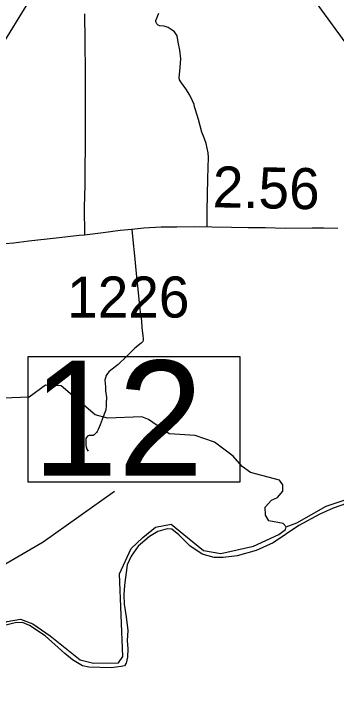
# Model space of a CAD drawing. Extents: x 2290615 to 2522933, y 819489 to 1012715.
# Drawn here: x 2360649 to 2364573, y 872595 to 880969 of the extents above; entities that cross this region are included whole.
import ezdxf

# ---------------------------------------------------------------- set-up
doc = ezdxf.new("R2010")
doc.units = 0
for name, color, linetype in [('Exist Boundary Political CountyLine', 7, 'Continuous'), ('Exist Hydrographic Creek Single Shore', 7, 'Continuous'), ('Exist Hydrographic Misc Water Feature', 7, 'Continuous'), ('Exist Road Non-System Type 51', 7, 'Continuous'), ('Exist Road Primary Interstate Divided Center Attributed', 7, 'Continuous'), ('Exist Road Primary Interstate Structure Standard Bridge Number Label', 7, 'Continuous'), ('Exist Road Secondary Mileage Hundredths English Label', 7, 'Continuous'), ('Exist Road Secondary Type 51 Attributed', 7, 'Continuous'), ('Exist Road Secondary Type 51 Number Label', 7, 'Continuous')]:
    doc.layers.add(name, color=color, linetype=linetype)

msp = doc.modelspace()

# ---------------------------------------------------------------- linework, layer by layer
at = {"layer": 'Exist Boundary Political CountyLine'}
for points in [[(2364697.2, 875004.5), (2364535.2, 874946), (2364373.2, 874873.9), (2364116.7, 874734.4), (2363803.9, 874525), (2363596.9, 874430.4), (2363366.3, 874364.9), (2363196.5, 874344.9), (2363088.5, 874344.9), (2362940, 874385.4), (2362791.5, 874489), (2362658.7, 874621.8), (2362573.2, 874689.3), (2362514.7, 874693.8), (2362402.2, 874662.3), (2362298.7, 874603.8), (2362163.7, 874482.2), (2362078.2, 874360.6), (2362028.7, 874257.1), (2361995, 874010.6), (2361988.4, 873892.5), (2361991.9, 873778.6), (2362017.5, 873624.4), (2362035.5, 873457.8), (2362029.1, 873335.3), (2362036.4, 873235.3), (2362031.6, 873131.3), (2362016.5, 873061), (2361996.9, 873026.8), (2361955, 873018.5), (2361835.2, 873003), (2361563.1, 873011.7), (2361483.1, 873026.8), (2361362.8, 873099.8), (2361268.3, 873176.4), (2361029.8, 873392.5), (2360840.8, 873518.6), (2360755.3, 873554.6)], [(2360755.3, 873554.6), (2360665.3, 873550.1), (2360550.5, 873520.9)]]:
    msp.add_lwpolyline(points, dxfattribs=at)
at = {"layer": 'Exist Hydrographic Creek Single Shore'}
msp.add_lwpolyline([(2365533.5, 879155.9), (2365320.5, 879619.8), (2365073.4, 880082.4), (2364115.4, 881405.4), (2364028.4, 881710.3)], dxfattribs=at)
at = {"layer": 'Exist Hydrographic Misc Water Feature'}
for points in [[(2363962.4, 874719.4), (2363928.4, 874760.6), (2363753.5, 874792.9), (2363711.4, 874860), (2363709.4, 874958.5), (2363783.4, 875043.6), (2363858.5, 875076.2), (2363924.5, 875154.3), (2363923.5, 875229.9), (2363880.4, 875287.2), (2363529.4, 875381.1), (2363428.5, 875455.7), (2363319.4, 875579.3), (2363092.4, 875750.5), (2362857.4, 875832.8), (2362541.4, 875852.6), (2362289.4, 876026.2), (2362205.3, 876058.9), (2361789.5, 876045), (2361638.4, 876084.9), (2361226.4, 876438.8), (2361034.3, 876444.2), (2360836.4, 876298.2), (2360519.4, 876288.5)], [(2363962.4, 874719.4), (2364092.1, 874770.1), (2364450.7, 874971.2), (2364707.4, 875056.8), (2365215.3, 875132.9)], [(2361922.6, 873061.3), (2361974.2, 873140.1), (2361936.3, 874147.3), (2362078.8, 874455.5), (2362220, 874588.7), (2362371.4, 874715.7), (2362565.6, 874751), (2362827.8, 874537.7), (2362958.8, 874432.4), (2363170, 874393.7), (2363565.2, 874484.7), (2363872.4, 874627), (2363954.4, 874686.2), (2363962.4, 874719.4)], [(2358957.9, 872736.5), (2359161.6, 872633.2), (2359282.4, 872595.2), (2359566.3, 872644.1), (2359683.1, 872833), (2359880, 873112.9), (2360071.5, 873267.8), (2360414.4, 873496.8), (2360569.2, 873567.5), (2360730.9, 873596), (2360879.6, 873536.9), (2361093.5, 873393.5), (2361456.1, 873101.4), (2361619.7, 873059.9), (2361922.6, 873061.3)]]:
    msp.add_lwpolyline(points, dxfattribs=at)
at = {"layer": 'Exist Road Non-System Type 51'}
for points in [[(2361507.9, 880969.1), (2361515.1, 880637.6), (2361518.5, 880248.6), (2361516.8, 879724.1), (2361516.8, 879293.4), (2361511.6, 879137.1), (2361511.6, 878881.8), (2361506.4, 878614.4), (2361508.1, 878273)], [(2363002.2, 878371.8), (2363002.2, 878563.7), (2363011.1, 878962.3), (2363017, 879222.1), (2363014, 879275.3), (2363002.2, 879331.4), (2362989.4, 879388.6), (2362964.6, 879456.5), (2362937.3, 879526.3), (2362896, 879679.8), (2362860.6, 879797.9), (2362848.8, 879833.3), (2362842.9, 879862.8), (2362825.2, 879910.1), (2362792.7, 879978), (2362742.5, 880054.8), (2362689.4, 880125.6), (2362665.8, 880164), (2362662.9, 880193.5), (2362665.8, 880229), (2362671.7, 880314.6), (2362680.6, 880420.9), (2362668.8, 880524.2), (2362648.1, 880624.6), (2362636.3, 880698.4), (2362603.8, 880748.6), (2362577.3, 880769.3), (2362525.6, 880800.5), (2362476.9, 880816.5), (2362423.8, 880822.4), (2362406.7, 880831.9), (2362389.2, 880844.8), (2362377.2, 880868.8), (2362379.1, 880888.1), (2362389.2, 880916.7), (2362402.1, 880948.1), (2362415.9, 880975.8)], [(2362086.6, 878341.3), (2362096.9, 878215.9), (2362117.6, 878021.2), (2362139.7, 877805.8), (2362155.9, 877649.4), (2362170.7, 877493), (2362183.9, 877366.1), (2362201.6, 877227.5), (2362209, 877143.4), (2362219.3, 877051.9), (2362225.2, 877010.6), (2362223.7, 876994.4), (2362219.3, 876978.1), (2362198.7, 876957.5), (2362122.4, 876897.1), (2362021.5, 876795.9), (2361918.8, 876698.8), (2361809.9, 876613.5), (2361790.2, 876588.6), (2361774, 876563.6), (2361766.7, 876535.5), (2361757.8, 876504.6), (2361760.8, 876466.2), (2361763.7, 876424.9), (2361766.7, 876377.7), (2361776.1, 876296.5), (2361773.3, 876225.3), (2361772.8, 876195.2), (2361767.4, 876145.2), (2361755.8, 876111.1), (2361738.5, 876060.8), (2361700.2, 875963.2), (2361674.1, 875903.2), (2361663.6, 875878.8), (2361654.9, 875866.6), (2361628, 875838.8), (2361615.8, 875833.6), (2361600.1, 875830.9), (2361582.7, 875830.9), (2361565.3, 875831.8), (2361554.9, 875829.2), (2361544.5, 875823.1), (2361532.3, 875809.2), (2361526.2, 875796.1), (2361523.6, 875780.5), (2361524.5, 875750.9), (2361525.3, 875716.1), (2361529.7, 875694.3), (2361536.6, 875664.7), (2361554, 875640.3)]]:
    msp.add_lwpolyline(points, dxfattribs=at)
at = {"layer": 'Exist Road Primary Interstate Divided Center Attributed'}
msp.add_lwpolyline([(2359354.4, 878069.2), (2359426.5, 878342.4), (2359541.4, 878687.3), (2359694.9, 879094.6), (2359818, 879372.2), (2359993.6, 879725.3), (2360114.3, 879958.5), (2360209.7, 880124.3), (2360308.8, 880275.4), (2360538.6, 880638.4), (2360780.8, 881027.6), (2361055.3, 881466.9), (2361346.1, 881924.9), (2361925.2, 882862.8), (2362383.1, 883592.3), (2363024.8, 884596.3), (2363306.3, 885039.7), (2363437.3, 885262.5)], dxfattribs=at)
at = {"layer": 'Exist Road Primary Interstate Structure Standard Bridge Number Label'}
msp.add_lwpolyline([(2360823.1, 876794.4), (2363399.6, 876794.4), (2363399.6, 875265.2), (2360823.1, 875265.2)], close=True, dxfattribs=at)
msp.add_lwpolyline([(2358610.8, 873142), (2361005.2, 874538.7), (2361875.9, 875155.4)], dxfattribs=at)
at = {"layer": 'Exist Road Secondary Type 51 Attributed'}
msp.add_lwpolyline([(2364593.7, 878351.6), (2364423.6, 878357.2), (2364279.8, 878355.8), (2363956.4, 878354.7), (2363708.2, 878359.7), (2363500.3, 878361.2), (2363300.3, 878366.8), (2363060.3, 878370), (2362844.3, 878373.3), (2362631.8, 878368.9), (2362441.3, 878370.2), (2362229.9, 878357.2), (2362086.6, 878341.3), (2361943.1, 878328.6), (2361738.1, 878299.7), (2361508.1, 878273), (2361445.2, 878266), (2361166.5, 878235.3), (2360833, 878199.3), (2360649.3, 878175.1), (2360539.5, 878165.2)], dxfattribs=at)

# ---------------------------------------------------------------- texts
at = {"layer": 'Exist Road Primary Interstate Structure Standard Bridge Number Label'}
msp.add_text('12', height=1400, dxfattribs=at).set_placement((2360873.3, 875344.3))
at = {"layer": 'Exist Road Secondary Mileage Hundredths English Label'}
msp.add_text('2.56', height=500, rotation=358.84592, dxfattribs=at).set_placement((2363065.5, 878612))
at = {"layer": 'Exist Road Secondary Type 51 Number Label'}
msp.add_text('1226', height=500, rotation=360, dxfattribs=at).set_placement((2361298.9, 877268.5))

doc.saveas('drawing.dxf')
